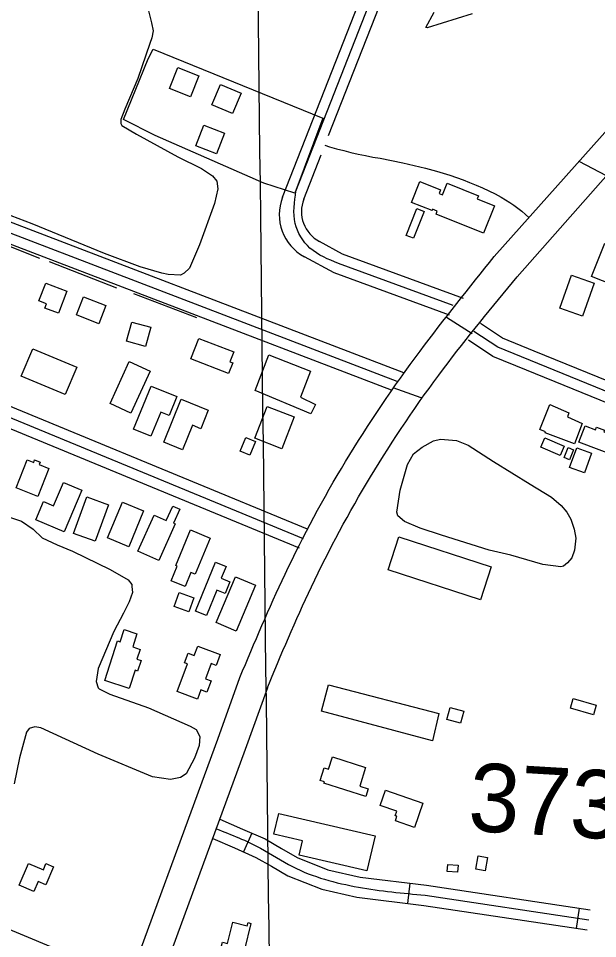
# Model space of a CAD drawing. Extents: x 3683613 to 3738215, y 469626 to 495384.
# Drawn here: x 3703185 to 3704033, y 489031 to 490378 of the extents above; entities that cross this region are included whole.
import ezdxf

# ---------------------------------------------------------------- set-up
doc = ezdxf.new("R2010")
doc.units = 0
for name, color, linetype in [('V-BLDG-OTLN', 7, 'Continuous'), ('V-GRID-MAJR', 7, 'Continuous'), ('V-ROAD-CNTR', 7, 'Continuous'), ('V-SITE-OTLN', 7, 'Continuous'), ('V-SITE-VEGE', 7, 'Continuous'), ('V-SURV-IDEN', 7, 'Continuous'), ('V-TOPO-SHOR', 7, 'Continuous')]:
    doc.layers.add(name, color=color, linetype=linetype)

msp = doc.modelspace()

# ---------------------------------------------------------------- linework, layer by layer
at = {"layer": 'V-BLDG-OTLN'}
msp.add_lwpolyline([(3703848.794, 490384.287), (3703783.2120000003, 490363.74700000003), (3703781.3880000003, 490364.298), (3703793.248, 490386.673)], dxfattribs=at)
for points in [[(3703436.83, 490262.912), (3703406.036, 490275.075), (3703418.14, 490305.734), (3703448.94, 490293.571)], [(3703498.164, 490238.32800000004), (3703468.1520000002, 490251.001), (3703480.6920000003, 490280.693), (3703510.701, 490268.02)], [(3703474.6550000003, 490179.325), (3703444.373, 490191.22000000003), (3703456.311, 490221.614), (3703486.594, 490209.717)], [(3703865.753, 490063.498), (3703796.137, 490091.324), (3703797.878, 490095.68200000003), (3703791.0870000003, 490098.396), (3703790.251, 490096.30100000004), (3703760.312, 490108.27), (3703772.518, 490138.805), (3703802.761, 490126.716), (3703800.58, 490121.25800000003), (3703805.5130000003, 490119.286), (3703812.409, 490136.536), (3703858.306, 490118.19), (3703856.451, 490113.543), (3703881.719, 490103.44200000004)], [(3703778.756, 490095.226), (3703763.343, 490055.886), (3703752.679, 490060.064), (3703768.09, 490099.40400000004)], [(3704075.382, 490036.178), (3704056.051, 489987.173), (3704023.773, 489999.906), (3704043.102, 490048.91000000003)], [(3704027.52, 489990.213), (3704010.295, 489941.702), (3703977.4280000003, 489953.373), (3703994.6520000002, 490001.882)], [(3703224.866, 489990.352), (3703255.932, 489978.707), (3703243.739, 489946.183), (3703223.529, 489953.76), (3703225.892, 489960.066), (3703215.038, 489964.135)], [(3703302.608, 489930.911), (3703269.74, 489943.887), (3703280.218, 489970.427), (3703313.086, 489957.45300000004)], [(3703378.798, 489925.63300000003), (3703371.1, 489897.63300000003), (3703343.11, 489905.327), (3703350.806, 489933.327)], [(3703492.605, 489858.112), (3703437.471, 489879.479), (3703449.0670000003, 489909.39400000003), (3703500.0700000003, 489889.623), (3703494.416, 489875.033), (3703498.543, 489873.434)], [(3703253.454, 489827.04000000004), (3703189.039, 489854.272), (3703205.961, 489894.30700000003), (3703270.379, 489867.077)], [(3703377.6, 489861.408), (3703349.372, 489800.129), (3703319.007, 489814.117), (3703347.234, 489875.393)], [(3703531.2800000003, 489833.07800000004), (3703551.3030000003, 489885.105), (3703612.4990000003, 489861.555), (3703597.7970000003, 489823.35000000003), (3703619.973, 489812.469), (3703612.835, 489798.974)], [(3703353.454, 489776.643), (3703379.361, 489839.517), (3703416.666, 489824.14400000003), (3703405.363, 489796.713), (3703393.406, 489801.639), (3703378.802, 489766.196)], [(3703397.687, 489757.51300000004), (3703423.3340000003, 489820.392), (3703462.879, 489804.26), (3703451.83, 489777.17100000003), (3703439.597, 489782.16000000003), (3703424.9990000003, 489746.374)], [(3703588.505, 489794.49700000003), (3703570.382, 489747.91000000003), (3703531.04, 489763.208), (3703549.163, 489809.8)], [(3704010.123, 489784.954), (3703998.9390000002, 489755.229), (3703955.92, 489771.414), (3703956.4450000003, 489772.805), (3703947.921, 489776.012), (3703962.701, 489812.716), (3703990.484, 489800.65400000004), (3703988.649, 489794.561)], [(3704005.269, 489757.75800000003), (3704014.262, 489781.22000000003), (3704029.444, 489775.402), (3704031.076, 489779.656), (3704042.899, 489775.123), (3704041.963, 489772.678), (3704074.471, 489760.216), (3704064.784, 489734.946)], [(3703531.751, 489758.367), (3703523.3910000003, 489738.446), (3703509.487, 489744.281), (3703517.847, 489764.201)], [(3703977.9790000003, 489738.235), (3703949.58, 489750.185), (3703955.2630000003, 489763.691), (3703983.663, 489751.74100000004)], [(3703997.4990000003, 489746.33900000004), (3703991.517, 489731.745), (3703983.583, 489734.99700000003), (3703989.565, 489749.591)], [(3704023.906, 489741.495), (3704013.258, 489712.55100000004), (3703991.7090000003, 489720.479), (3704002.359, 489749.42100000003)], [(3703213.2770000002, 489678.216), (3703181.4450000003, 489690.916), (3703197.757, 489731.806), (3703207.27, 489728.011), (3703208.669, 489731.515), (3703216.744, 489728.294), (3703215.31, 489724.69800000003), (3703229.552, 489719.014)], [(3703277.698, 489687.166), (3703251.822, 489626.373), (3703210.475, 489643.974), (3703221.839, 489670.673), (3703236.2290000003, 489664.548), (3703250.741, 489698.641)], [(3703265.585, 489624.092), (3703285.106, 489677.428), (3703316.858, 489665.805), (3703297.3370000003, 489612.469)], [(3703315.464, 489617.374), (3703337.316, 489669.895), (3703368.148, 489657.068), (3703346.296, 489604.545)], [(3703359.69, 489597.98600000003), (3703383.369, 489650.74), (3703401.322, 489642.681), (3703410.915, 489664.048), (3703421.208, 489659.428), (3703412.015, 489638.94200000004), (3703414.409, 489637.868), (3703390.3340000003, 489584.231)], [(3703465.6520000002, 489617.001), (3703443.795, 489564.216), (3703437.498, 489566.827), (3703428.96, 489546.208), (3703408.631, 489554.628), (3703417.454, 489575.935), (3703415.099, 489576.91000000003), (3703436.668, 489629.001)], [(3703861.11, 489526.805), (3703725.948, 489570.467), (3703741.5700000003, 489618.826), (3703876.7320000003, 489575.167)], [(3703444.3030000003, 489510.069), (3703473.469, 489582.005), (3703488.853, 489575.767), (3703481.798, 489558.365), (3703494.3910000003, 489553.259), (3703487.379, 489535.954), (3703475.122, 489540.922), (3703460.028, 489503.694)], [(3703474.517, 489493.489), (3703502.829, 489560.493), (3703532.054, 489548.146), (3703503.742, 489481.139)], [(3703412.883, 489517.17600000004), (3703420.254, 489537.5), (3703441.651, 489529.74), (3703434.2800000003, 489509.416)], [(3703363.071, 489454.26300000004), (3703358.404, 489439.907), (3703364.366, 489437.969), (3703359.36, 489422.575), (3703355.801, 489423.734), (3703347.097, 489396.952), (3703311.165, 489408.636), (3703330.0640000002, 489466.756), (3703333.9390000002, 489465.49700000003), (3703339.7060000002, 489483.232), (3703358.461, 489477.135), (3703352.176, 489457.806)], [(3703446.988, 489381.43200000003), (3703417.251, 489392.62), (3703432.49, 489433.12200000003), (3703428.2060000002, 489434.734), (3703433.49, 489448.775), (3703442.39, 489445.42600000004), (3703447.537, 489459.105), (3703480.188, 489446.821), (3703474.196, 489430.89400000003), (3703467.245, 489433.509), (3703458.893, 489411.31700000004), (3703466.987, 489408.271), (3703460.771, 489391.746), (3703452.098, 489395.01)], [(3703790.978, 489320.357), (3703628.5500000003, 489363.891), (3703638.937, 489402.641), (3703800.133, 489360.645)], [(3704026.431, 489358.439), (3703992.756, 489368.108), (3703996.872, 489382.45), (3704030.549, 489372.784)], [(3703816.81, 489369.37200000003), (3703836.915, 489363.83400000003), (3703832.108, 489346.38300000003), (3703812.003, 489351.92100000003)], [(3703644.612, 489297.06700000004), (3703693.15, 489281.67600000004), (3703684.384, 489254.032), (3703696.6950000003, 489250.129), (3703693.227, 489239.186), (3703632.156, 489258.55), (3703632.818, 489260.635), (3703626.5300000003, 489262.63), (3703632.3510000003, 489280.984), (3703638.859, 489278.922)], [(3703722.022, 489248.222), (3703777.06, 489229.327), (3703764.838, 489193.713), (3703736.637, 489203.393), (3703738.935, 489210.082), (3703736.399, 489210.95300000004), (3703738.611, 489217.398), (3703714.305, 489225.74100000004)], [(3703694.8680000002, 489130.12200000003), (3703595.847, 489153.32800000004), (3703600.744, 489174.226), (3703558.944, 489184.021), (3703566.045, 489214.322), (3703706.863, 489181.318)], [(3703871.586, 489149.56), (3703868.157, 489130.21), (3703854.276, 489132.67), (3703857.704, 489152.01900000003)], [(3703207.602, 489100.088), (3703186.2290000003, 489109.056), (3703199.602, 489140.94), (3703221.407, 489131.787), (3703225.253, 489140.956), (3703236.2800000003, 489136.33), (3703225.096, 489109.677), (3703213.6410000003, 489114.482)], [(3703827.759, 489128.441), (3703812.568, 489129.44800000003), (3703813.248, 489139.705), (3703828.438, 489138.695)], [(3703472.809, 488936.707), (3703423.18, 488949.231), (3703427.352, 488965.762), (3703475.8140000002, 488953.533), (3703484.071, 488986.248), (3703480.346, 488987.188), (3703487.924, 489017.2), (3703481.647, 489018.783), (3703483.412, 489025.783), (3703490.7090000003, 489023.94200000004), (3703498.637, 489055.358), (3703519.866, 489050), (3703520.9990000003, 489054.485), (3703525.3140000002, 489053.396), (3703515.617, 489014.969), (3703519.936, 489013.88), (3703518.609, 489008.614), (3703514.9080000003, 489009.548), (3703507.414, 488979.856), (3703505.25, 488980.403), (3703497.1950000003, 488948.495), (3703477.065, 488953.576)]]:
    msp.add_lwpolyline(points, close=True, dxfattribs=at)
at = {"layer": 'V-GRID-MAJR'}
msp.add_spline([(3703712.5700000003, 475224.829), (3703642.089, 481281.841), (3703571.5670000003, 487342.321), (3703501.045, 493402.81200000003), (3703501.005, 493406.26900000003)], degree=3, dxfattribs=at)
at = {"layer": 'V-ROAD-CNTR'}
for p, q in [((3703526.5039080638, 489185.3706031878), (3703514.511932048, 489157.87165818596)), ((3703757.9594451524, 489112.31374930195), (3703754.3354524, 489082.5328088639)), ((3704005.690949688, 489075.7678223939), (3704001.231958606, 489046.10188172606))]:
    msp.add_line(p, q, dxfattribs=at)
for points in [[(3703881.4641981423, 490029.1449156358), (3704882.3211964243, 491151.1916715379)], [(3703914.7281316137, 489999.47397497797), (3704910.232140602, 491126.169721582)], [(3703571.497818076, 490116.02674187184), (3703704.873551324, 490456.66506059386), (3703720.0815209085, 490480.92401207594), (3703735.946489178, 490506.227961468), (3703764.096432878, 490528.17791756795), (3703798.602363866, 490538.52889686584), (3703835.4162902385, 490544.9038841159)], [(3703638.982262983, 490206.09675917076), (3703731.7834975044, 490443.1110877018), (3703745.499470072, 490464.98804394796), (3703758.558443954, 490485.8180022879), (3703778.106404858, 490501.0599718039), (3703805.4963500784, 490509.27695537), (3703826.627307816, 490512.9359480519), (3703848.151264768, 490513.94994602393), (3703864.136232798, 490513.68994654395), (3703878.3512043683, 490509.99395393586), (3703888.89018329, 490504.02196587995), (3703900.752159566, 490496.9519800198), (3703913.7351336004, 490489.6359946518), (3703927.386106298, 490481.944010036), (3704189.9315812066, 490374.9642239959)], [(3703591.1207788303, 490125.00172392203), (3703591.1207788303, 490125.00172392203), (3703718.328524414, 490449.8880741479)], [(3703633.4360785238, 490191.93180552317), (3703640.061, 490189.89900000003), (3703650.525, 490186.896), (3703661.041, 490184.08900000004), (3703671.609, 490181.47500000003), (3703682.221, 490179.05700000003), (3703692.877, 490176.832), (3703703.574, 490174.80700000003), (3703714.3030000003, 490172.976), (3703730.95, 490169.67100000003), (3703747.544, 490166.126), (3703764.088, 490162.34500000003), (3703780.577, 490158.325), (3703797.004, 490154.071), (3703806.812, 490151.218), (3703816.556, 490148.152), (3703826.2290000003, 490144.873), (3703835.83, 490141.384), (3703845.3510000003, 490137.685), (3703854.788, 490133.777), (3703864.137, 490129.667), (3703873.396, 490125.35000000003), (3703882.557, 490120.832), (3703891.617, 490116.115), (3703897.876, 490112.341), (3703904.02, 490108.38), (3703910.041, 490104.239), (3703915.937, 490099.92), (3703921.702, 490095.42600000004), (3703927.33, 490090.76300000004), (3703932.2110688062, 490086.46726803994)], [(3703602.662755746, 490113.336747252), (3703627.89081931, 490177.769214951)], [(3704045.453870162, 490147.4266790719), (3704005.731949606, 490168.4596370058)], [(3703748.797463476, 489858.844256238), (3703078.6488037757, 490115.46674299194)], [(3703739.0694829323, 489846.50728091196), (3703073.2848145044, 490101.458771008)], [(3703730.858499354, 489833.590306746), (3703067.9208252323, 490087.45079902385)], [(3703836.127288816, 489967.8450382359), (3703659.439642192, 490032.800908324), (3703625.4997100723, 490051.0928717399)], [(3703815.987329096, 489943.28608735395), (3703647.0856669, 490005.3789631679), (3703603.4697541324, 490028.88491615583)], [(3703821.287318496, 489957.319059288), (3703653.2626545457, 490019.089935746)], [(3703848.809263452, 489915.8161422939), (3703811.511338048, 489939.9700939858)], [(3703939.793081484, 489890.8641921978), (3703893.558173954, 489909.7171544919), (3703861.243238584, 489930.97811196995)], [(3704397.1121668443, 489688.1805975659), (3703886.537187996, 489896.38118116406), (3703851.6792577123, 489919.31513529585)], [(3703928.4651041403, 489863.0842477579), (3703879.5162020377, 489883.0452078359), (3703843.434274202, 489906.78416035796)], [(3704171.285618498, 489796.46738099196), (3703939.792081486, 489890.8641921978)], [(3704159.9576411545, 489768.68743655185), (3703928.464104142, 489863.0842477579)], [(3703602.094756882, 489616.2577414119), (3703033.114894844, 489850.800272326), (3702755.630449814, 489218.09953773)], [(3703607.811745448, 489630.125713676), (3703061.4348382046, 489855.3502632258)], [(3703774.371412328, 489822.1663295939), (3703733.2544945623, 489837.0362998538)], [(3703596.3777683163, 489602.3897691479), (3703059.04184299, 489823.88832614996)], [(3703325.8333094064, 488912.09514974), (3703476.584007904, 489323.01932788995), (3703509.073942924, 489413.2941473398)], [(3703366.6432277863, 488897.12417968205), (3703517.439926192, 489308.17335758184), (3703549.974861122, 489398.57417678)], [(3703348.050264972, 488970.7440324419), (3702769.474422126, 489212.31954928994)], [(3703479.852001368, 489205.71556249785), (3703513.0139350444, 489191.2535914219), (3703546.0848689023, 489176.83162026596), (3703570.211820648, 489163.1096477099), (3703592.6837757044, 489149.97967396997), (3703637.87568532, 489131.9147100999), (3703685.2225906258, 489121.1647315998), (3703782.104396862, 489109.375755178), (3704021.850917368, 489073.3388272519)], [(3703469.502022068, 489177.50161892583), (3703501.021959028, 489163.75564641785), (3703532.634895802, 489149.96767399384), (3703555.227850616, 489137.11769969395), (3703579.4758021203, 489122.9517280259), (3703628.931703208, 489103.18276756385), (3703680.076600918, 489091.568790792), (3703778.0624049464, 489079.6458146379), (3704017.390926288, 489043.67288658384)], [(3703780.083400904, 489094.51078490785), (3704019.6209218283, 489058.5058569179)]]:
    msp.add_lwpolyline(points, dxfattribs=at)
for centre, radius, start, end in [((3703636.6795945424, 490090.50573209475), 69.99986, 158.61749263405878, 241.67827596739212), ((3703649.220986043, 490095.1074585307), 49.999900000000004, 158.6175957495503, 241.6782235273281)]:
    msp.add_arc(centre, radius, start, end, dxfattribs=at)
for points in [[(3703653.2626545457, 490019.089935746), (3703611.631737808, 490041.5258908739), (3703589.9767811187, 490077.6468186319), (3703591.1207788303, 490125.00172392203)], [(3703509.073942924, 489413.2941473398), (3703575.261810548, 489564.47884497), (3703663.5696339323, 489729.02251588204), (3703772.84041539, 489890.67219258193), (3703881.4641981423, 490029.1449156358)], [(3703548.279864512, 489396.1301816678), (3703613.781733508, 489545.747882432), (3703700.248560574, 489706.86156020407), (3703807.189346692, 489865.064243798), (3703914.7281316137, 489999.47397497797)], [(3703474.677011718, 489191.60859071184), (3703539.359882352, 489163.39964713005), (3703586.079788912, 489136.46570099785), (3703682.649595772, 489106.3667611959), (3703780.083400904, 489094.51078490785)]]:
    msp.add_spline(points, degree=3, dxfattribs=at)
at = {"layer": 'V-SITE-OTLN'}
msp.add_lwpolyline([(3703382.075, 490332.58900000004), (3703630.247, 490231.85000000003), (3703589.406, 490122.091), (3703544.004, 490136.489), (3703385.1350000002, 490206.496), (3703338.88, 490229.732), (3703375.001, 490318.47000000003)], close=True, dxfattribs=at)
at = {"layer": 'V-SITE-VEGE'}
for points in [[(3703371.702, 490402.227), (3703379.855, 490371.202), (3703382.028, 490359.43200000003), (3703380.316, 490349.286), (3703377.452, 490340.722), (3703359.8850000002, 490289.728), (3703340.842, 490245.017), (3703334.748, 490229.456), (3703334.668, 490223.979), (3703336.185, 490220.82800000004), (3703357.912, 490208.382), (3703418.0640000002, 490175.03), (3703453.028, 490158.08900000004), (3703468.91, 490147.292), (3703475.443, 490139.37200000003), (3703476.844, 490128.00800000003), (3703471.841, 490106.955), (3703449.827, 490046.246), (3703435.2430000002, 490012.034)], [(3703394.84, 490004.798), (3703362.893, 490013.871), (3703311.144, 490033.407), (3703204.9820000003, 490077.212), (3703174.244, 490088.615)], [(3703435.2430000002, 490012.034), (3703427.311, 490004.71400000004), (3703422.187, 490002.05), (3703404.205, 490003.097), (3703394.84, 490004.798)], [(3703166.216, 489649.76900000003), (3703189.2490000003, 489641.979), (3703206.735, 489630.344), (3703219.89, 489617.597), (3703241.707, 489607.077), (3703263.938, 489598.119), (3703319.259, 489571.02400000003), (3703345.721, 489556.118), (3703350.722, 489549.376), (3703351.068, 489546.233), (3703351.725, 489537.59), (3703347.2120000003, 489523.924), (3703338.727, 489507.177), (3703324.608, 489480.705), (3703301.451, 489426.505), (3703298.815, 489407.319), (3703301.822, 489398.25), (3703302.977, 489396.66500000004), (3703318.558, 489388.981), (3703375.151, 489368.536), (3703436.361, 489342.139), (3703445.315, 489337.3), (3703450.6580000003, 489327.021), (3703449.679, 489313.697), (3703442.735, 489294.96400000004), (3703430.238, 489271.99700000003), (3703421.9250000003, 489267.01900000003), (3703407.366, 489264.092), (3703381.133, 489268.00800000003), (3703301.576, 489300.952), (3703217.784, 489339.45), (3703209.176, 489341.14400000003), (3703200.901, 489338.521), (3703196.897, 489333.085), (3703186.54, 489295.572), (3703178.528, 489257.631)]]:
    msp.add_lwpolyline(points, dxfattribs=at)
msp.add_lwpolyline([(3703874.031, 489599.52400000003), (3703804.325, 489621.673), (3703772.786, 489631.913), (3703749.84, 489641.248), (3703740.182, 489649.604), (3703738.697, 489655.102), (3703743.475, 489687.504), (3703754.586, 489724.898), (3703763.0270000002, 489740.424), (3703776.079, 489750.015), (3703792.65, 489759.552), (3703802.468, 489762.147), (3703825.907, 489759.849), (3703843.024, 489753.341), (3703880.2320000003, 489729.322), (3703934.125, 489696.06200000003), (3703965.142, 489676.83), (3703979.052, 489664.89), (3703987.515, 489654.98600000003), (3703993.6240000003, 489644.723), (3703998.105, 489630.184), (3704000.6550000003, 489617.237), (3703998.832, 489599.659), (3703994.754, 489588.37), (3703988.7800000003, 489581.026), (3703982.8370000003, 489576.025), (3703978.909, 489574.911), (3703952.359, 489578.429), (3703905.615, 489592.413)], close=True, dxfattribs=at)
at = {"layer": 'V-TOPO-SHOR'}
for p, q in [((3703216.123, 490026.499), (3703155.5640000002, 490050.178)), ((3703329.046, 489982.805), (3703230.59, 490021.574)), ((3703446.296, 489939.436), (3703353.681, 489974.58400000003))]:
    msp.add_line(p, q, dxfattribs=at)

# ---------------------------------------------------------------- texts
at = {"layer": 'V-SURV-IDEN'}
msp.add_text('373+17.0', height=100.00000000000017, rotation=356.586901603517, dxfattribs=at).set_placement((3703841.7462191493, 489189.0540984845))

doc.saveas('drawing.dxf')
